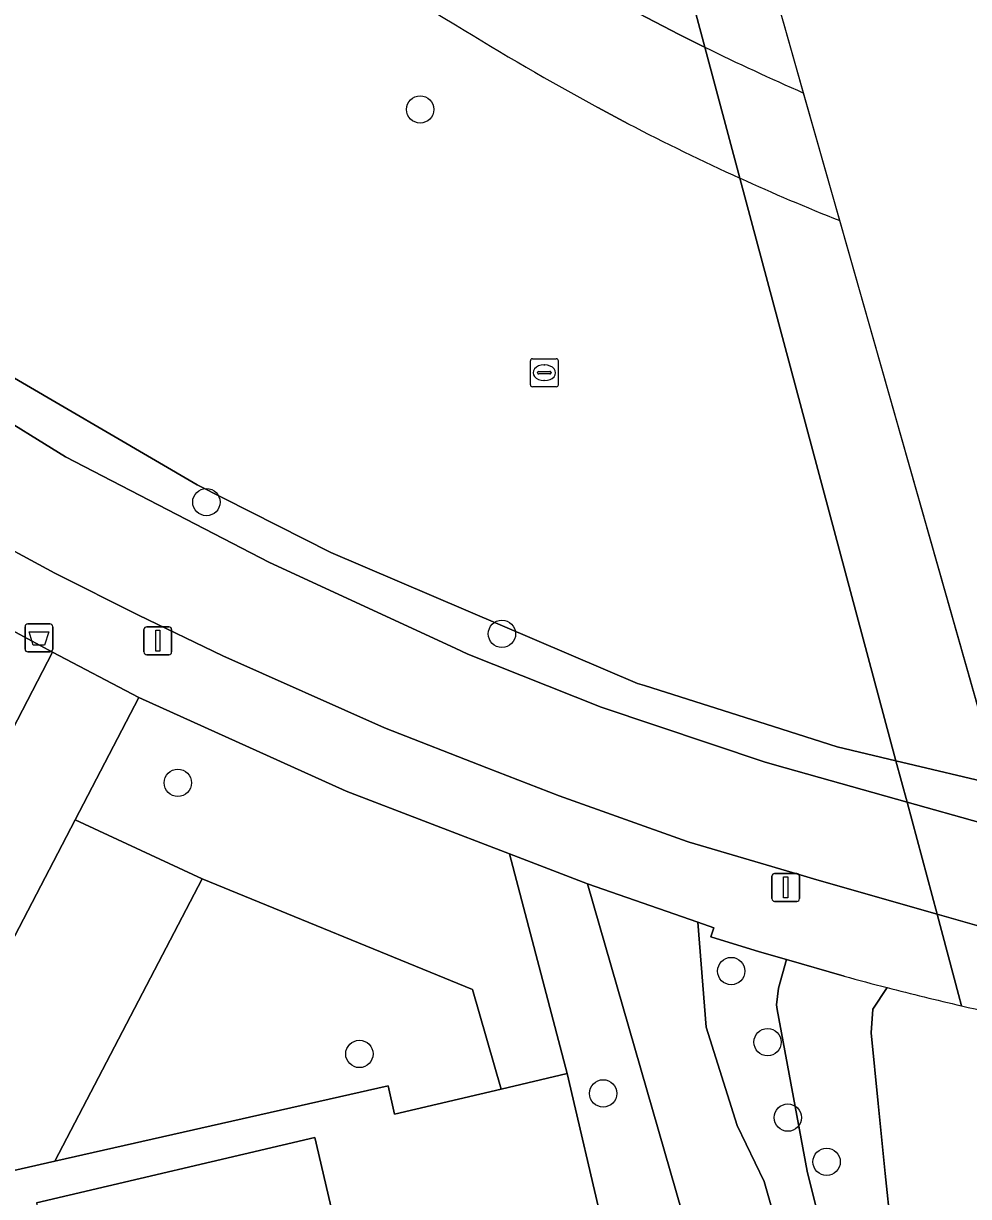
# Model space of a CAD drawing. Extents: x 158031 to 159244, y 380104 to 381214.
# Drawn here: x 159142.6 to 159176.43, y 380711.62 to 380753.59 of the extents above; entities that cross this region are included whole.
import ezdxf

# ---------------------------------------------------------------- set-up
doc = ezdxf.new("R2010")
doc.units = 0
for name, color, linetype in [('IMGEO_Afvalbak', 7, 'Continuous'), ('IMGEO_Berm_groen', 7, 'Continuous'), ('IMGEO_Boom', 7, 'Continuous'), ('IMGEO_Dek', 7, 'Continuous'), ('IMGEO_Erf', 7, 'Continuous'), ('IMGEO_Fietspad_gesloten', 7, 'Continuous'), ('IMGEO_Groenvoorziening', 7, 'Continuous'), ('IMGEO_Haag', 7, 'Continuous'), ('IMGEO_Hek', 7, 'Continuous'), ('IMGEO_Lichtmast', 7, 'Continuous'), ('IMGEO_Oever', 7, 'Continuous'), ('IMGEO_Pand', 7, 'Continuous'), ('IMGEO_Rijbaan_lokaal_gesloten', 7, 'Continuous'), ('IMGEO_Rioolput', 7, 'Continuous'), ('IMGEO_Verkeerseiland_gesloten', 7, 'Continuous'), ('IMGEO_Voetpad_halfverhard', 7, 'Continuous'), ('IMGEO_Voetpad_open', 7, 'Continuous'), ('IMGEO_Waterloop', 7, 'Continuous')]:
    doc.layers.add(name, color=color, linetype=linetype)

msp = doc.modelspace()

# ---------------------------------------------------------------- linework, layer by layer
at = {"layer": 'IMGEO_Afvalbak'}
for p, q in [((159142.66, 380731.204), (159142.66, 380732.004)), ((159142.66, 380732.004), (159142.66, 380731.204)), ((159142.76, 380732.104), (159143.55, 380732.104)), ((159143.55, 380732.104), (159142.76, 380732.104)), ((159143.65, 380732.004), (159143.65, 380731.204)), ((159143.65, 380731.204), (159143.65, 380732.004)), ((159143.55, 380731.104), (159142.76, 380731.104)), ((159142.76, 380731.104), (159143.55, 380731.104))]:
    msp.add_line(p, q, dxfattribs=at)
msp.add_lwpolyline([(159142.803, 380731.818), (159143.507, 380731.818), (159143.358, 380731.348), (159142.952, 380731.348), (159142.803, 380731.818)], dxfattribs=at)
for centre, start, end in [((159142.76, 380732.004), 90, 180), ((159142.76, 380732.004), 90, 180), ((159143.55, 380732.004), 0, 90), ((159143.55, 380732.004), 360, 90), ((159142.76, 380731.204), 180, 270), ((159142.76, 380731.204), 180, 270), ((159143.55, 380731.204), 270, 0), ((159143.55, 380731.204), 270, 0)]:
    msp.add_arc(centre, 0.1, start, end, dxfattribs=at)
at = {"layer": 'IMGEO_Berm_groen'}
for points in [[(159143.22, 380764.714), (159138.631, 380760.316), (159128.28, 380750.417), (159128.868, 380750), (159134.277, 380746.157), (159140.927, 380741.682), (159148.82, 380737.083), (159153.606, 380734.66), (159164.575, 380729.976), (159164.832, 380729.895), (159169.444, 380728.431), (159171.731, 380727.705), (159173.832, 380727.208), (159168.249, 380748.049)], [(159164.244, 380750), (159163.156, 380750.579)], [(159168.249, 380748.049), (159173.832, 380727.208), (159177.562, 380726.325)], [(159177.562, 380726.325), (159171.821, 380746.532)]]:
    msp.add_lwpolyline(points, dxfattribs=at)
for centre, radius, start, end in [((159201.652, 380826.899), 85.33, 226.78252, 239.2853), ((159215.693, 380846.738), 109.575, 238.27168, 241.34997), ((159201.513, 380821.419), 80.558, 242.44293, 245.61184), ((159201.432, 380821.233), 80.355, 245.60979, 248.37677)]:
    msp.add_arc(centre, radius, start, end, dxfattribs=at)
at = {"layer": 'IMGEO_Boom'}
for centre in [(159156.802, 380750.511), (159149.15, 380736.463), (159159.73, 380731.748), (159148.129, 380726.421), (159167.937, 380719.685), (159169.237, 380717.144), (159154.626, 380716.718), (159163.352, 380715.309), (159169.962, 380714.44), (159171.351, 380712.861)]:
    msp.add_circle(centre, 0.489, dxfattribs=at)
at = {"layer": 'IMGEO_Dek'}
for points in [[(159161.127, 380774.629), (159161.281, 380774.056), (159162.065, 380771.128), (159163.219, 380766.822), (159164.981, 380760.244), (159166.297, 380755.335), (159166.994, 380752.734), (159168.249, 380748.049), (159173.832, 380727.208), (159174.228, 380725.729), (159175.302, 380721.722), (159176.072, 380718.847), (159176.181, 380718.442)], [(159180.037, 380717.616), (159170.246, 380752.074), (159169.614, 380754.299), (159164.687, 380772.037)]]:
    msp.add_lwpolyline(points, dxfattribs=at)
msp.add_arc((159202.247, 380830.714), 115.258, 256.92909, 258.88952, dxfattribs=at)
at = {"layer": 'IMGEO_Erf'}
for points in [[(159163.34, 380710.553), (159162.068, 380716.02), (159159.707, 380715.465), (159155.884, 380714.565), (159155.651, 380715.584), (159143.727, 380712.879), (159138.633, 380711.723), (159141.216, 380700.765)], [(159143.071, 380711.397), (159153.027, 380713.736), (159154.336, 380708.161)]]:
    msp.add_lwpolyline(points, dxfattribs=at)
at = {"layer": 'IMGEO_Fietspad_gesloten'}
msp.add_lwpolyline([(159140.983, 380735.395), (159143.726, 380733.925), (159146.719, 380732.416), (159149.741, 380730.959), (159155.527, 380728.385), (159159.185, 380726.96), (159161.777, 380725.95), (159166.362, 380724.314), (159166.434, 380724.293), (159170.519, 380723.087), (159171, 380722.95), (159175.302, 380721.722), (159174.228, 380725.729), (159169.862, 380726.959), (159169.146, 380727.161), (159165.24, 380728.469), (159163.276, 380729.126), (159158.51, 380731.025), (159158.056, 380731.234), (159151.409, 380734.299), (159144.113, 380738.079), (159138.394, 380741.607)], dxfattribs=at)
msp.add_lwpolyline([(159179.122, 380720.837), (159178.013, 380724.738), (159176.872, 380724.985), (159174.228, 380725.729), (159175.302, 380721.722), (159177.145, 380721.196)], close=True, dxfattribs=at)
at = {"layer": 'IMGEO_Groenvoorziening'}
for points in [[(159153.606, 380734.66), (159148.82, 380737.083), (159140.927, 380741.682), (159134.277, 380746.157), (159128.868, 380750), (159128.28, 380750.417), (159127.844, 380750), (159127.322, 380749.496), (159131.981, 380745.941), (159138.394, 380741.607), (159144.113, 380738.079), (159151.409, 380734.299), (159158.056, 380731.234), (159158.51, 380731.025), (159163.276, 380729.126), (159165.24, 380728.469), (159169.146, 380727.161), (159169.862, 380726.959), (159174.228, 380725.729), (159173.832, 380727.208), (159171.731, 380727.705), (159169.444, 380728.431), (159164.832, 380729.895), (159164.575, 380729.976)], [(159154.15, 380726.115), (159146.738, 380729.473), (159144.455, 380725.094), (159148.999, 380722.987), (159158.679, 380719.025), (159159.707, 380715.465), (159162.068, 380716.02), (159160.002, 380723.873)], [(159178.013, 380724.738), (159177.562, 380726.325), (159173.832, 380727.208), (159174.228, 380725.729), (159176.872, 380724.985)], [(159148.999, 380722.987), (159144.455, 380725.094), (159138.275, 380713.244), (159138.633, 380711.723), (159143.727, 380712.879)], [(159162.793, 380722.803), (159160.002, 380723.873), (159162.068, 380716.02), (159163.34, 380710.553), (159165.234, 380710.885), (159166.185, 380711.052)], [(159159.707, 380715.465), (159158.679, 380719.025), (159148.999, 380722.987), (159143.727, 380712.879), (159155.651, 380715.584), (159155.884, 380714.565)]]:
    msp.add_lwpolyline(points, close=True, dxfattribs=at)
for points in [[(159142.028, 380727.984), (159143.643, 380731.09), (159140.983, 380732.525)], [(159171.951, 380707.275), (159170.65, 380712.528), (159169.58, 380718.314), (159169.55, 380718.472), (159169.633, 380719.071), (159169.915, 380720.094), (159168.947, 380720.372), (159167.2, 380720.915), (159167.311, 380721.227), (159166.743, 380721.433), (159167.037, 380717.683), (159168.149, 380714.164), (159169.12, 380712.154), (159188.606, 380644.069)]]:
    msp.add_lwpolyline(points, dxfattribs=at)
at = {"layer": 'IMGEO_Haag'}
for points in [[(159153.606, 380734.66), (159148.82, 380737.083), (159140.927, 380741.682), (159134.277, 380746.157), (159128.868, 380750), (159128.28, 380750.417), (159127.844, 380750), (159127.322, 380749.496), (159131.981, 380745.941), (159138.394, 380741.607), (159144.113, 380738.079), (159151.409, 380734.299), (159158.056, 380731.234), (159158.51, 380731.025), (159163.276, 380729.126), (159165.24, 380728.469), (159169.146, 380727.161), (159169.862, 380726.959), (159174.228, 380725.729), (159173.832, 380727.208), (159171.731, 380727.705), (159169.444, 380728.431), (159164.832, 380729.895), (159164.575, 380729.976)], [(159177.562, 380726.325), (159173.832, 380727.208), (159174.228, 380725.729), (159176.872, 380724.985), (159178.013, 380724.738)]]:
    msp.add_lwpolyline(points, close=True, dxfattribs=at)
at = {"layer": 'IMGEO_Hek'}
for points in [[(159167.2, 380720.915), (159168.947, 380720.372)], [(159171.979, 380719.502), (159169.915, 380720.094), (159168.947, 380720.372)]]:
    msp.add_lwpolyline(points, dxfattribs=at)
for centre, radius, start, end in [((159199.467, 380819.699), 103.899, 254.65909, 255.53391), ((159200.028, 380821.85), 106.123, 255.53058, 257.01399), ((159202.247, 380830.714), 115.258, 256.92909, 258.88952)]:
    msp.add_arc(centre, radius, start, end, dxfattribs=at)
at = {"layer": 'IMGEO_Lichtmast'}
for p, q in [((159147.017, 380732), (159147.807, 380732)), ((159147.807, 380732), (159147.017, 380732)), ((159146.917, 380731.1), (159146.917, 380731.9)), ((159146.917, 380731.9), (159146.917, 380731.1)), ((159147.907, 380731.9), (159147.907, 380731.1)), ((159147.907, 380731.1), (159147.907, 380731.9)), ((159147.807, 380731), (159147.017, 380731)), ((159147.017, 380731), (159147.807, 380731)), ((159169.49, 380723.176), (159170.28, 380723.176)), ((159170.28, 380723.176), (159169.49, 380723.176)), ((159169.39, 380722.276), (159169.39, 380723.076)), ((159169.39, 380723.076), (159169.39, 380722.276)), ((159170.38, 380723.076), (159170.38, 380722.276)), ((159170.38, 380722.276), (159170.38, 380723.076)), ((159170.28, 380722.176), (159169.49, 380722.176)), ((159169.49, 380722.176), (159170.28, 380722.176))]:
    msp.add_line(p, q, dxfattribs=at)
for points in [[(159147.337, 380731.875), (159147.487, 380731.875), (159147.487, 380731.125), (159147.337, 380731.125), (159147.337, 380731.875)], [(159169.81, 380723.051), (159169.96, 380723.051), (159169.96, 380722.301), (159169.81, 380722.301), (159169.81, 380723.051)]]:
    msp.add_lwpolyline(points, dxfattribs=at)
for centre, start, end in [((159147.017, 380731.9), 90, 180), ((159147.017, 380731.9), 90, 180), ((159147.807, 380731.9), 0, 90), ((159147.807, 380731.9), 360, 90), ((159147.017, 380731.1), 180, 270), ((159147.017, 380731.1), 180, 270), ((159147.807, 380731.1), 270, 0), ((159147.807, 380731.1), 270, 0), ((159169.49, 380723.076), 90, 180), ((159169.49, 380723.076), 90, 180), ((159170.28, 380723.076), 0, 90), ((159170.28, 380723.076), 360, 90), ((159169.49, 380722.276), 180, 270), ((159169.49, 380722.276), 180, 270), ((159170.28, 380722.276), 270, 0), ((159170.28, 380722.276), 270, 0)]:
    msp.add_arc(centre, 0.1, start, end, dxfattribs=at)
at = {"layer": 'IMGEO_Oever'}
for points in [[(159171.979, 380719.502), (159169.915, 380720.094), (159169.633, 380719.071), (159169.55, 380718.472), (159169.58, 380718.314), (159170.65, 380712.528), (159171.951, 380707.275)], [(159173.85, 380708.582), (159173.45, 380712.44), (159173.199, 380714.942), (159172.943, 380717.473), (159173.008, 380718.316), (159173.512, 380719.094)]]:
    msp.add_lwpolyline(points, dxfattribs=at)
msp.add_arc((159199.467, 380819.699), 103.899, 254.65909, 255.53391, dxfattribs=at)
at = {"layer": 'IMGEO_Pand'}
msp.add_lwpolyline([(159154.336, 380708.161), (159153.027, 380713.736), (159143.071, 380711.397), (159143.814, 380708.235), (159145.112, 380708.54), (159146.408, 380703.026), (159149.131, 380703.666), (159152.098, 380704.363), (159151.369, 380707.464)], close=True, dxfattribs=at)
at = {"layer": 'IMGEO_Rijbaan_lokaal_gesloten'}
for points in [[(159168.249, 380748.049), (159166.994, 380752.734), (159166.936, 380752.762), (159166.07, 380753.191), (159163.752, 380754.394), (159161.761, 380755.49), (159156.848, 380758.468)], [(159166.994, 380752.734), (159168.249, 380748.049)], [(159171.821, 380746.532), (159170.524, 380751.095)], [(159163.156, 380750.579), (159164.244, 380750)]]:
    msp.add_lwpolyline(points, dxfattribs=at)
for centre, radius, start, end in [((159201.652, 380826.899), 85.33, 226.78252, 239.2853), ((159215.693, 380846.738), 109.575, 238.27168, 241.34997), ((159209.869, 380840.478), 97.659, 243.95828, 246.24173), ((159201.513, 380821.419), 80.558, 242.44293, 245.61184), ((159201.432, 380821.233), 80.355, 245.60979, 248.37677)]:
    msp.add_arc(centre, radius, start, end, dxfattribs=at)
at = {"layer": 'IMGEO_Rioolput'}
for p, q in [((159160.821, 380741.589), (159161.673, 380741.589)), ((159160.746, 380740.663), (159160.746, 380741.515)), ((159161.234, 380741.369), (159161.259, 380741.369)), ((159161.747, 380741.515), (159161.747, 380740.663)), ((159161.005, 380741.083), (159161.005, 380741.095)), ((159161.443, 380741.046), (159161.045, 380741.046)), ((159161.048, 380741.132), (159161.446, 380741.132)), ((159161.257, 380740.809), (159161.232, 380740.809)), ((159161.489, 380741.095), (159161.489, 380741.083)), ((159161.673, 380740.589), (159160.821, 380740.589))]:
    msp.add_line(p, q, dxfattribs=at)
for points in [[(159160.821, 380741.589), (159161.673, 380741.589)], [(159160.746, 380740.663), (159160.746, 380741.515)], [(159161.747, 380741.515), (159161.747, 380740.663)], [(159161.673, 380740.589), (159160.821, 380740.589)]]:
    msp.add_lwpolyline(points, dxfattribs=at)
for centre, radius, start, end in [((159160.823, 380741.513), 0.0765, 91.552, 178.448), ((159160.823, 380741.513), 0.0765, 91.552, 178.448), ((159161.671, 380741.513), 0.0765, 1.552, 88.448), ((159161.671, 380741.513), 0.0765, 1.552, 88.448), ((159161.045, 380741.092), 0.0403, 85.8775, 175.7526), ((159161.042, 380741.082), 0.0366, 178.938, 274.7102), ((159161.446, 380741.089), 0.043, 264.8664, 352.4533), ((159161.45, 380741.094), 0.0386, 1.7309, 96.639), ((159160.823, 380740.665), 0.0765, 181.552, 268.448), ((159160.823, 380740.665), 0.0765, 181.552, 268.448), ((159161.671, 380740.665), 0.0765, 271.552, 358.448), ((159161.671, 380740.665), 0.0765, 271.552, 358.448)]:
    msp.add_arc(centre, radius, start, end, dxfattribs=at)
for centre, major_axis, ratio, start_param, end_param in [((159161.233, 380741.089), (-0.387, 0.002), 0.722429, 4.712389, 7.853982), ((159161.258, 380741.089), (-0.39, 0.002), 0.717154, 1.570796, 4.712389)]:
    msp.add_ellipse(centre, major_axis=major_axis, ratio=ratio, start_param=start_param, end_param=end_param, dxfattribs=at)
at = {"layer": 'IMGEO_Verkeerseiland_gesloten'}
for points in [[(159157.946, 380760.147), (159156.848, 380758.468), (159161.761, 380755.49), (159163.752, 380754.394), (159166.07, 380753.191), (159166.936, 380752.762), (159166.994, 380752.734), (159166.297, 380755.335), (159166.124, 380755.424), (159165.304, 380755.85), (159163.363, 380756.9), (159160.971, 380758.274)], [(159166.297, 380755.335), (159166.994, 380752.734)], [(159170.524, 380751.095), (159170.246, 380752.074), (159169.803, 380753.632)]]:
    msp.add_lwpolyline(points, dxfattribs=at)
msp.add_arc((159209.869, 380840.478), 97.659, 243.95828, 246.24173, dxfattribs=at)
at = {"layer": 'IMGEO_Voetpad_halfverhard'}
msp.add_lwpolyline([(159188.606, 380644.069), (159169.12, 380712.154), (159168.149, 380714.164), (159167.037, 380717.683), (159166.743, 380721.433), (159162.793, 380722.803), (159166.185, 380711.052), (159170.919, 380694.65), (159179.949, 380661.378)], dxfattribs=at)
at = {"layer": 'IMGEO_Voetpad_open'}
for points in [[(159176.181, 380718.442), (159176.072, 380718.847), (159175.302, 380721.722), (159171, 380722.95), (159170.519, 380723.087), (159166.434, 380724.293), (159166.362, 380724.314), (159161.777, 380725.95), (159159.185, 380726.96), (159155.527, 380728.385), (159149.741, 380730.959), (159146.719, 380732.416), (159143.726, 380733.925), (159140.983, 380735.395), (159138.221, 380737.079), (159133.843, 380739.936)], [(159140.983, 380732.525), (159143.643, 380731.09), (159146.738, 380729.473), (159154.15, 380726.115), (159160.002, 380723.873), (159162.793, 380722.803), (159166.743, 380721.433), (159167.311, 380721.227), (159167.2, 380720.915), (159168.947, 380720.372), (159169.915, 380720.094), (159171.979, 380719.502)], [(159141.216, 380700.765), (159138.633, 380711.723), (159138.275, 380713.244), (159144.455, 380725.094), (159146.738, 380729.473), (159143.643, 380731.09), (159142.028, 380727.984), (159141.479, 380726.929), (159141.415, 380726.805), (159141.196, 380726.396), (159134.658, 380713.897), (159134.957, 380712.6), (159137.361, 380702.445)], [(159180.037, 380717.616), (159179.122, 380720.837), (159177.145, 380721.196), (159175.302, 380721.722), (159176.072, 380718.847), (159176.181, 380718.442)]]:
    msp.add_lwpolyline(points, dxfattribs=at)
for centre, radius, start, end in [((159199.467, 380819.699), 103.899, 254.65909, 255.53391), ((159200.028, 380821.85), 106.123, 255.53058, 257.01399), ((159202.247, 380830.714), 115.258, 256.92909, 258.88952)]:
    msp.add_arc(centre, radius, start, end, dxfattribs=at)
at = {"layer": 'IMGEO_Waterloop'}
for points in [[(159237.448, 380464.211), (159243.523, 380494.187), (159235.614, 380522.021), (159170.246, 380752.074), (159169.614, 380754.299), (159160.368, 380787.585), (159129.863, 380897.406), (159100.14, 381004.411), (159063.316, 381136.982), (159052.501, 381214.188)], [(159161.127, 380774.629), (159161.281, 380774.056), (159162.065, 380771.128), (159163.219, 380766.822), (159164.981, 380760.244), (159166.297, 380755.335), (159166.994, 380752.734), (159168.249, 380748.049), (159173.832, 380727.208), (159174.228, 380725.729), (159175.302, 380721.722), (159176.072, 380718.847), (159176.181, 380718.442)], [(159173.512, 380719.094), (159173.008, 380718.316), (159172.943, 380717.473), (159173.199, 380714.942), (159173.45, 380712.44), (159173.85, 380708.582)]]:
    msp.add_lwpolyline(points, dxfattribs=at)
msp.add_arc((159200.028, 380821.85), 106.123, 255.53058, 257.01399, dxfattribs=at)

doc.saveas('drawing.dxf')
